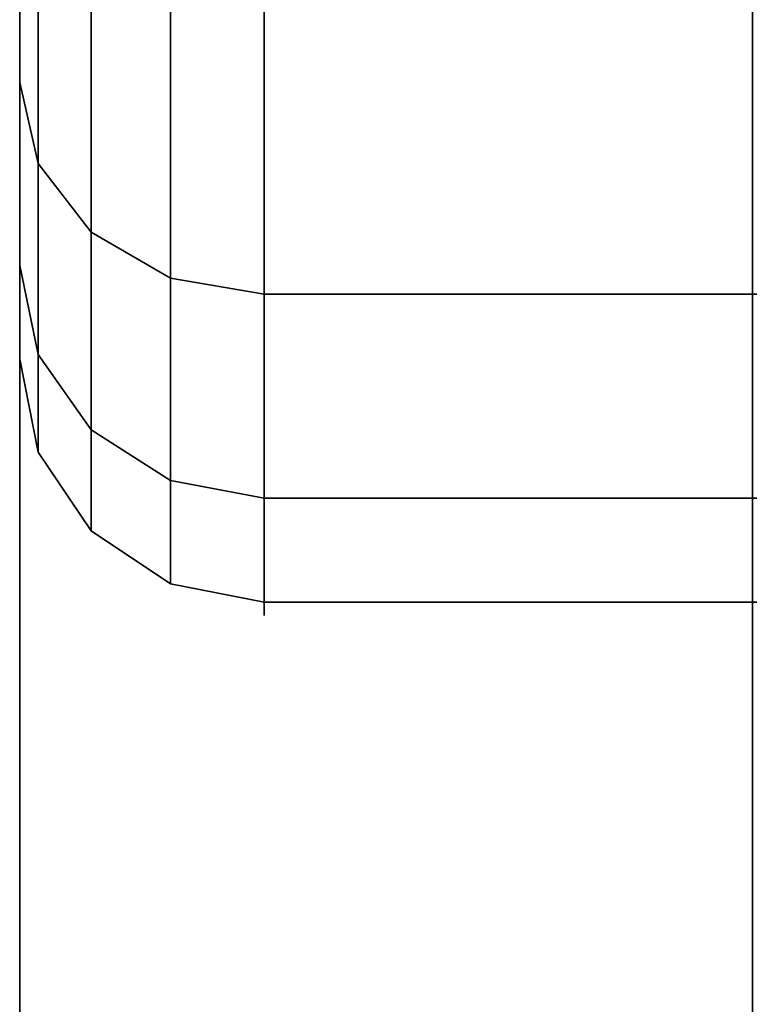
# Model space of a CAD drawing. Header units: millimetres. Extents: x -603 to 3703, y -120 to 193.
# Tile 778 of 938: x 3512.5 to 3513.99, y -37.7 to -35.68. Entities that reach past the tile are written whole.
import ezdxf

# ---------------------------------------------------------------- set-up
doc = ezdxf.new("R2010")
doc.units = ezdxf.units.MM
doc.layers.add('151', color=7, linetype='Continuous', true_color=0xffffff)

# ---------------------------------------------------------------- blocks, each defined once
blk = doc.blocks.new('UG_SURFACE_166')
at = {"layer": '151', "color": 252, "linetype": 'Continuous', "lineweight": 35}
for points in [[(2486.0001, -46.92, 2022.5), (3513.9999, -46.92, 2022.5), (3513.9999, 14.42, 2022.5), (2486.0001, 14.42, 2022.5)], [(2487.5, -46.92, 2020.9999), (2487.5, 14.42, 2020.9999), (3512.5, 14.42, 2020.9999), (3512.5, -46.92, 2020.9999)], [(3513.9999, 14.42, 2022.5), (3513.9999, -46.92, 2022.5), (3512.5, -46.92, 2020.9999), (3512.5, 14.42, 2020.9999)], [(2432.4999, -35, 2076), (2432.4999, -46.92, 2076), (3567.5001, -46.92, 2076), (3567.5001, -35, 2076)], [(2434, -35, 2074.5001), (3566, -35, 2074.5001), (3566, -46.92, 2074.5001), (2434, -46.92, 2074.5001)]]:
    blk.add_3dface(points, dxfattribs=at)
blk = doc.blocks.new('UG_SURFACE_167')
at = {"layer": '151', "color": 252, "linetype": 'Continuous', "lineweight": 35}
for points in [[(3512.5, -46.92, 2020.9999), (3512.5, 14.42, 2020.9999), (3512.5, 14.42, -7), (3512.5, -46.92, -7)], [(3512.5, -46.92, -7), (3512.5, 14.42, -7), (3513.9999, 14.42, -7), (3513.9999, -46.92, -7)], [(3513.9999, -46.92, 2022.5), (3513.9999, 14.42, 2022.5), (3512.5, 14.42, 2020.9999), (3512.5, -46.92, 2020.9999)]]:
    blk.add_3dface(points, dxfattribs=at)
blk = doc.blocks.new('UG_SURFACE_184')
at = {"layer": '151', "color": 18, "linetype": 'Continuous', "lineweight": 35}
for points in [[(3512.5, -33.55, 1721.3153), (3512.5, -34.5863, 1720.4403), (3512.5, -35.8105, 1721.8)], [(3512.5, -33.55, 1726.6847), (3512.5, -35.1, 1724), (3512.5, -36.1846, 1725.3597), (3512.5, -35.2698, 1726.9442)], [(3512.5, -35.8105, 1721.8), (3512.5, -36.3759, 1723.5401), (3512.5, -35.1, 1724), (3512.5, -33.55, 1721.3153)], [(3512.5, -35.8105, 1721.8), (3512.5, -34.5863, 1720.4403), (3512.538, -34.6987, 1720.2855), (3512.538, -35.9762, 1721.7044)], [(3512.538, -35.9762, 1721.7044), (3512.538, -34.6987, 1720.2855), (3512.6464, -34.7941, 1720.1543), (3512.6464, -36.1167, 1721.6232)], [(3512.6464, -36.1167, 1721.6232), (3512.6464, -34.7941, 1720.1543), (3512.8086, -34.8578, 1720.0667), (3512.8086, -36.2106, 1721.5691)], [(3512.8086, -36.2106, 1721.5691), (3512.8086, -34.8578, 1720.0667), (3513, -34.8801, 1720.0358), (3513, -36.2435, 1721.55)], [(3513, -34.8801, 1720.0358), (3517.9999, -34.8801, 1720.0358), (3517.9999, -36.2435, 1721.55), (3513, -36.2435, 1721.55)], [(3512.5, -35.1, 1724), (3512.5, -36.3759, 1723.5401), (3512.5, -36.1846, 1725.3597)], [(3512.5, -35.2698, 1726.9442), (3512.5, -36.1846, 1725.3597), (3512.538, -36.3666, 1725.4188), (3512.538, -35.412, 1727.0722)], [(3512.538, -35.412, 1727.0722), (3512.538, -36.3666, 1725.4188), (3512.6464, -36.5209, 1725.4689), (3512.6464, -35.5326, 1727.1807)], [(3512.6464, -35.5326, 1727.1807), (3512.6464, -36.5209, 1725.4689), (3512.8086, -36.624, 1725.5024), (3512.8086, -35.6131, 1727.2533)], [(3512.8086, -35.6131, 1727.2533), (3512.8086, -36.624, 1725.5024), (3513, -36.6602, 1725.5142), (3513, -35.6414, 1727.2787)], [(3513, -36.6602, 1725.5142), (3517.9999, -36.6602, 1725.5142), (3517.9999, -35.6414, 1727.2787), (3513, -35.6414, 1727.2787)], [(3512.5, -36.3759, 1723.5401), (3512.5, -35.8105, 1721.8), (3512.538, -35.9762, 1721.7044), (3512.538, -36.5662, 1723.52)], [(3512.538, -36.5662, 1723.52), (3512.538, -35.9762, 1721.7044), (3512.6464, -36.1167, 1721.6232), (3512.6464, -36.7275, 1723.5031)], [(3512.6464, -36.7275, 1723.5031), (3512.6464, -36.1167, 1721.6232), (3512.8086, -36.2106, 1721.5691), (3512.8086, -36.8353, 1723.4918)], [(3512.5, -36.1846, 1725.3597), (3512.5, -36.3759, 1723.5401), (3512.538, -36.5662, 1723.52), (3512.538, -36.3666, 1725.4188)], [(3512.8086, -36.8353, 1723.4918), (3512.8086, -36.2106, 1721.5691), (3513, -36.2435, 1721.55), (3513, -36.8732, 1723.4879)], [(3513, -36.2435, 1721.55), (3517.9999, -36.2435, 1721.55), (3517.9999, -36.8732, 1723.4879), (3513, -36.8732, 1723.4879)], [(3512.538, -36.3666, 1725.4188), (3512.538, -36.5662, 1723.52), (3512.6464, -36.7275, 1723.5031), (3512.6464, -36.5209, 1725.4689)], [(3512.6464, -36.5209, 1725.4689), (3512.6464, -36.7275, 1723.5031), (3512.8086, -36.8353, 1723.4918), (3512.8086, -36.624, 1725.5024)], [(3512.8086, -36.624, 1725.5024), (3512.8086, -36.8353, 1723.4918), (3513, -36.8732, 1723.4879), (3513, -36.6602, 1725.5142)], [(3513, -36.8732, 1723.4879), (3517.9999, -36.8732, 1723.4879), (3517.9999, -36.6602, 1725.5142), (3513, -36.6602, 1725.5142)]]:
    blk.add_3dface(points, dxfattribs=at)
blk = doc.blocks.new('UG_SURFACE_185')
at = {"layer": '151', "color": 18, "linetype": 'Continuous', "lineweight": 35}
for points in [[(3512.5, -33.55, 1838.6847), (3512.5, -35.1, 1836), (3512.5, -36.1846, 1837.3597), (3512.5, -35.2698, 1838.9442)], [(3512.5, -35.1, 1836), (3512.5, -33.55, 1833.3154), (3512.5, -34.5863, 1832.4404), (3512.5, -35.8105, 1833.8)], [(3512.5, -35.8105, 1833.8), (3512.5, -34.5863, 1832.4404), (3512.538, -34.6987, 1832.2855), (3512.538, -35.9762, 1833.7044)], [(3512.538, -35.9762, 1833.7044), (3512.538, -34.6987, 1832.2855), (3512.6464, -34.7941, 1832.1543), (3512.6464, -36.1167, 1833.6232)], [(3512.6464, -36.1167, 1833.6232), (3512.6464, -34.7941, 1832.1543), (3512.8086, -34.8578, 1832.0667), (3512.8086, -36.2106, 1833.569)], [(3512.8086, -36.2106, 1833.569), (3512.8086, -34.8578, 1832.0667), (3513, -34.8801, 1832.0358), (3513, -36.2435, 1833.55)], [(3513, -34.8801, 1832.0358), (3517.9999, -34.8801, 1832.0358), (3517.9999, -36.2435, 1833.55), (3513, -36.2435, 1833.55)], [(3512.5, -35.1, 1836), (3512.5, -36.3759, 1835.5401), (3512.5, -36.1846, 1837.3597)], [(3512.5, -35.8105, 1833.8), (3512.5, -36.3759, 1835.5401), (3512.5, -35.1, 1836)], [(3512.5, -35.2698, 1838.9442), (3512.5, -36.1846, 1837.3597), (3512.538, -36.3666, 1837.4188), (3512.538, -35.412, 1839.0722)], [(3512.538, -35.412, 1839.0722), (3512.538, -36.3666, 1837.4188), (3512.6464, -36.5209, 1837.469), (3512.6464, -35.5326, 1839.1807)], [(3512.6464, -35.5326, 1839.1807), (3512.6464, -36.5209, 1837.469), (3512.8086, -36.624, 1837.5025), (3512.8086, -35.6131, 1839.2533)], [(3512.8086, -35.6131, 1839.2533), (3512.8086, -36.624, 1837.5025), (3513, -36.6602, 1837.5142), (3513, -35.6414, 1839.2787)], [(3513, -36.6602, 1837.5142), (3517.9999, -36.6602, 1837.5142), (3517.9999, -35.6414, 1839.2787), (3513, -35.6414, 1839.2787)], [(3512.5, -36.3759, 1835.5401), (3512.5, -35.8105, 1833.8), (3512.538, -35.9762, 1833.7044), (3512.538, -36.5662, 1835.52)], [(3512.538, -36.5662, 1835.52), (3512.538, -35.9762, 1833.7044), (3512.6464, -36.1167, 1833.6232), (3512.6464, -36.7275, 1835.5031)], [(3512.6464, -36.7275, 1835.5031), (3512.6464, -36.1167, 1833.6232), (3512.8086, -36.2106, 1833.569), (3512.8086, -36.8353, 1835.4918)], [(3512.5, -36.1846, 1837.3597), (3512.5, -36.3759, 1835.5401), (3512.538, -36.5662, 1835.52), (3512.538, -36.3666, 1837.4188)], [(3512.8086, -36.8353, 1835.4918), (3512.8086, -36.2106, 1833.569), (3513, -36.2435, 1833.55), (3513, -36.8732, 1835.4878)], [(3513, -36.2435, 1833.55), (3517.9999, -36.2435, 1833.55), (3517.9999, -36.8732, 1835.4878), (3513, -36.8732, 1835.4878)], [(3512.538, -36.3666, 1837.4188), (3512.538, -36.5662, 1835.52), (3512.6464, -36.7275, 1835.5031), (3512.6464, -36.5209, 1837.469)], [(3512.6464, -36.5209, 1837.469), (3512.6464, -36.7275, 1835.5031), (3512.8086, -36.8353, 1835.4918), (3512.8086, -36.624, 1837.5025)], [(3512.8086, -36.624, 1837.5025), (3512.8086, -36.8353, 1835.4918), (3513, -36.8732, 1835.4878), (3513, -36.6602, 1837.5142)], [(3513, -36.8732, 1835.4878), (3517.9999, -36.8732, 1835.4878), (3517.9999, -36.6602, 1837.5142), (3513, -36.6602, 1837.5142)]]:
    blk.add_3dface(points, dxfattribs=at)
blk = doc.blocks.new('UG_SURFACE_216')
at = {"layer": '151', "color": 18, "linetype": 'Continuous', "lineweight": 35}
for points in [[(3512.5, -35.1, 289), (3512.5, -33.55, 286.3153), (3512.5, -34.5863, 285.4403), (3512.5, -35.8105, 286.8)], [(3512.5, -36.1846, 290.3597), (3512.5, -35.2698, 291.9442), (3512.5, -33.55, 291.6847), (3512.5, -35.1, 289)], [(3512.5, -35.8105, 286.8), (3512.5, -34.5863, 285.4403), (3512.538, -34.6987, 285.2855), (3512.538, -35.9762, 286.7043)], [(3512.538, -35.9762, 286.7043), (3512.538, -34.6987, 285.2855), (3512.6464, -34.7941, 285.1543), (3512.6464, -36.1167, 286.6232)], [(3512.6464, -36.1167, 286.6232), (3512.6464, -34.7941, 285.1543), (3512.8086, -34.8578, 285.0666), (3512.8086, -36.2106, 286.569)], [(3512.8086, -36.2106, 286.569), (3512.8086, -34.8578, 285.0666), (3513, -34.8801, 285.0358), (3513, -36.2435, 286.55)], [(3513, -34.8801, 285.0358), (3517.9999, -34.8801, 285.0358), (3517.9999, -36.2435, 286.55), (3513, -36.2435, 286.55)], [(3512.5, -35.1, 289), (3512.5, -36.3759, 288.5401), (3512.5, -36.1846, 290.3597)], [(3512.5, -35.8105, 286.8), (3512.5, -36.3759, 288.5401), (3512.5, -35.1, 289)], [(3512.5, -35.2698, 291.9442), (3512.5, -36.1846, 290.3597), (3512.538, -36.3666, 290.4188), (3512.538, -35.412, 292.0722)], [(3512.538, -35.412, 292.0722), (3512.538, -36.3666, 290.4188), (3512.6464, -36.5209, 290.4689), (3512.6464, -35.5326, 292.1807)], [(3512.6464, -35.5326, 292.1807), (3512.6464, -36.5209, 290.4689), (3512.8086, -36.624, 290.5024), (3512.8086, -35.6131, 292.2533)], [(3512.8086, -35.6131, 292.2533), (3512.8086, -36.624, 290.5024), (3513, -36.6602, 290.5142), (3513, -35.6414, 292.2787)], [(3513, -36.6602, 290.5142), (3517.9999, -36.6602, 290.5142), (3517.9999, -35.6414, 292.2787), (3513, -35.6414, 292.2787)], [(3512.5, -36.3759, 288.5401), (3512.5, -35.8105, 286.8), (3512.538, -35.9762, 286.7043), (3512.538, -36.5662, 288.5201)], [(3512.538, -36.5662, 288.5201), (3512.538, -35.9762, 286.7043), (3512.6464, -36.1167, 286.6232), (3512.6464, -36.7275, 288.5031)], [(3512.6464, -36.7275, 288.5031), (3512.6464, -36.1167, 286.6232), (3512.8086, -36.2106, 286.569), (3512.8086, -36.8353, 288.4918)], [(3512.5, -36.1846, 290.3597), (3512.5, -36.3759, 288.5401), (3512.538, -36.5662, 288.5201), (3512.538, -36.3666, 290.4188)], [(3512.8086, -36.8353, 288.4918), (3512.8086, -36.2106, 286.569), (3513, -36.2435, 286.55), (3513, -36.8732, 288.4878)], [(3513, -36.2435, 286.55), (3517.9999, -36.2435, 286.55), (3517.9999, -36.8732, 288.4878), (3513, -36.8732, 288.4878)], [(3512.538, -36.3666, 290.4188), (3512.538, -36.5662, 288.5201), (3512.6464, -36.7275, 288.5031), (3512.6464, -36.5209, 290.4689)], [(3512.6464, -36.5209, 290.4689), (3512.6464, -36.7275, 288.5031), (3512.8086, -36.8353, 288.4918), (3512.8086, -36.624, 290.5024)], [(3512.8086, -36.624, 290.5024), (3512.8086, -36.8353, 288.4918), (3513, -36.8732, 288.4878), (3513, -36.6602, 290.5142)], [(3513, -36.8732, 288.4878), (3517.9999, -36.8732, 288.4878), (3517.9999, -36.6602, 290.5142), (3513, -36.6602, 290.5142)]]:
    blk.add_3dface(points, dxfattribs=at)
blk = doc.blocks.new('UG_SURFACE_217')
at = {"layer": '151', "color": 18, "linetype": 'Continuous', "lineweight": 35}
for points in [[(3512.5, -36.1846, 402.3597), (3512.5, -35.2698, 403.9442), (3512.5, -33.55, 403.6847), (3512.5, -35.1, 401)], [(3512.5, -35.1, 401), (3512.5, -33.55, 398.3153), (3512.5, -34.5863, 397.4403), (3512.5, -35.8105, 398.8)], [(3512.5, -35.8105, 398.8), (3512.5, -34.5863, 397.4403), (3512.538, -34.6987, 397.2855), (3512.538, -35.9762, 398.7043)], [(3512.538, -35.9762, 398.7043), (3512.538, -34.6987, 397.2855), (3512.6464, -34.7941, 397.1543), (3512.6464, -36.1167, 398.6232)], [(3512.6464, -36.1167, 398.6232), (3512.6464, -34.7941, 397.1543), (3512.8086, -34.8578, 397.0666), (3512.8086, -36.2106, 398.569)], [(3512.8086, -36.2106, 398.569), (3512.8086, -34.8578, 397.0666), (3513, -34.8801, 397.0358), (3513, -36.2435, 398.55)], [(3513, -34.8801, 397.0358), (3517.9999, -34.8801, 397.0358), (3517.9999, -36.2435, 398.55), (3513, -36.2435, 398.55)], [(3512.5, -35.1, 401), (3512.5, -36.3759, 400.5401), (3512.5, -36.1846, 402.3597)], [(3512.5, -35.8105, 398.8), (3512.5, -36.3759, 400.5401), (3512.5, -35.1, 401)], [(3512.5, -35.2698, 403.9442), (3512.5, -36.1846, 402.3597), (3512.538, -36.3666, 402.4188), (3512.538, -35.412, 404.0722)], [(3512.538, -35.412, 404.0722), (3512.538, -36.3666, 402.4188), (3512.6464, -36.5209, 402.4689), (3512.6464, -35.5326, 404.1807)], [(3512.6464, -35.5326, 404.1807), (3512.6464, -36.5209, 402.4689), (3512.8086, -36.624, 402.5024), (3512.8086, -35.6131, 404.2533)], [(3512.8086, -35.6131, 404.2533), (3512.8086, -36.624, 402.5024), (3513, -36.6602, 402.5142), (3513, -35.6414, 404.2787)], [(3513, -36.6602, 402.5142), (3517.9999, -36.6602, 402.5142), (3517.9999, -35.6414, 404.2787), (3513, -35.6414, 404.2787)], [(3512.5, -36.3759, 400.5401), (3512.5, -35.8105, 398.8), (3512.538, -35.9762, 398.7043), (3512.538, -36.5662, 400.5201)], [(3512.538, -36.5662, 400.5201), (3512.538, -35.9762, 398.7043), (3512.6464, -36.1167, 398.6232), (3512.6464, -36.7275, 400.5031)], [(3512.6464, -36.7275, 400.5031), (3512.6464, -36.1167, 398.6232), (3512.8086, -36.2106, 398.569), (3512.8086, -36.8353, 400.4918)], [(3512.5, -36.1846, 402.3597), (3512.5, -36.3759, 400.5401), (3512.538, -36.5662, 400.5201), (3512.538, -36.3666, 402.4188)], [(3512.8086, -36.8353, 400.4918), (3512.8086, -36.2106, 398.569), (3513, -36.2435, 398.55), (3513, -36.8732, 400.4878)], [(3513, -36.2435, 398.55), (3517.9999, -36.2435, 398.55), (3517.9999, -36.8732, 400.4878), (3513, -36.8732, 400.4878)], [(3512.538, -36.3666, 402.4188), (3512.538, -36.5662, 400.5201), (3512.6464, -36.7275, 400.5031), (3512.6464, -36.5209, 402.4689)], [(3512.6464, -36.5209, 402.4689), (3512.6464, -36.7275, 400.5031), (3512.8086, -36.8353, 400.4918), (3512.8086, -36.624, 402.5024)], [(3512.8086, -36.624, 402.5024), (3512.8086, -36.8353, 400.4918), (3513, -36.8732, 400.4878), (3513, -36.6602, 402.5142)], [(3513, -36.8732, 400.4878), (3517.9999, -36.8732, 400.4878), (3517.9999, -36.6602, 402.5142), (3513, -36.6602, 402.5142)]]:
    blk.add_3dface(points, dxfattribs=at)

msp = doc.modelspace()

# ---------------------------------------------------------------- linework, layer by layer
at = {"layer": '151', "color": 252, "linetype": 'Continuous', "lineweight": -3, "true_color": 0x939598}
for p, q in [((3512.5, -46.92, -7), (3512.5, 14.42, -7)), ((3512.5, -46.92, 2021), (3512.5, 14.42, 2021))]:
    msp.add_line(p, q, dxfattribs=at)
at = {"layer": '151', "color": 252, "linetype": 'Continuous', "lineweight": -3, "true_color": 0x939598, "extrusion": (1, 0, 0)}
for centre, radius in [((-32, 1836, 3513), 4.9), ((-32, 401, 3513), 4.9), ((-32, 1724, 3512.5), 4.4), ((-32, 289, 3512.5), 4.4)]:
    msp.add_circle(centre, radius, dxfattribs=at)
at = {"layer": '151', "color": 252, "linetype": 'Continuous', "lineweight": -3, "true_color": 0x939598, "extrusion": (-1, 0, 0)}
for centre, radius in [((32, 1724, -3513), 4.9), ((32, 289, -3513), 4.9), ((32, 1836, -3512.5), 4.4), ((32, 401, -3512.5), 4.4)]:
    msp.add_circle(centre, radius, dxfattribs=at)

# ---------------------------------------------------------------- block references
at = {"layer": '151', "color": 252, "linetype": 'Continuous', "lineweight": -3, "true_color": 0x939598}
for name in ['UG_SURFACE_166', 'UG_SURFACE_167', 'UG_SURFACE_184', 'UG_SURFACE_185', 'UG_SURFACE_216', 'UG_SURFACE_217']:
    msp.add_blockref(name, (0, 0), dxfattribs=at)

doc.saveas('drawing.dxf')
